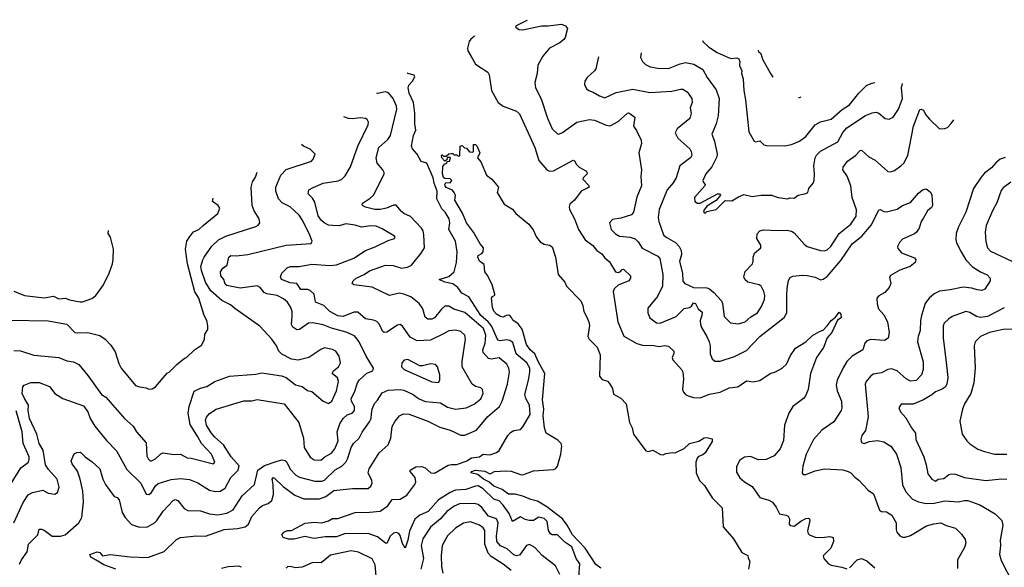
# Model space of a CAD drawing. Extents: x 1678431 to 1860718, y 384618 to 522882.
# Tile 453 of 473: x 1788279 to 1795725, y 516709 to 520851. Entities that reach past the tile are written whole.
import ezdxf

# ---------------------------------------------------------------- set-up
doc = ezdxf.new("R2010")
doc.units = 0

msp = doc.modelspace()

# ---------------------------------------------------------------- linework, layer by layer
at = {"layer": '0CON10XD'}
for points in [[(1792112.5, 520851.1), (1792113.3, 520845), (1792033.8, 520805), (1792027.5, 520795), (1792055, 520778), (1792085, 520773.3), (1792225, 520804.4), (1792275, 520803.6), (1792377.3, 520817.3), (1792406.7, 520805), (1792422, 520785), (1792404.3, 520715.7), (1792395, 520701.2), (1792363.3, 520675), (1792286, 520635), (1792234.6, 520575.4), (1792196.4, 520506.4), (1792192, 520445), (1792174.3, 520375.7), (1792180.6, 520335), (1792221.5, 520251.5), (1792270.5, 520105), (1792305.5, 520025.5), (1792345, 519988), (1792355, 519986), (1792385, 519998.6), (1792493.4, 520076.6), (1792587.1, 520097.1), (1792625, 520091.8), (1792715, 520053.3), (1792745, 520049.4), (1792805, 520080.9), (1792875, 520144), (1792886, 520146), (1792930, 520115), (1792920, 520045), (1792943.4, 520013.4), (1792978.9, 519938.9), (1792980.6, 519915), (1792962, 519845), (1792981.2, 519715), (1792975.8, 519664.2), (1792980, 519595), (1792945, 519510), (1792921.1, 519395), (1792905, 519374.6), (1792825, 519349.1), (1792760.9, 519339.1), (1792740, 519315), (1792751.4, 519265), (1792785, 519232), (1792814.5, 519214.5), (1792895, 519206.7), (1792932.6, 519192.6), (1792955, 519171.4), (1792985, 519123.8), (1793105, 519061.5), (1793120.5, 519045), (1793142.9, 518925), (1793139.6, 518835), (1793102.8, 518757.2), (1793029.8, 518670.2), (1793030, 518635), (1793043, 518597), (1793095, 518557.5), (1793122.5, 518555), (1793243.8, 518606.2), (1793305, 518667.1), (1793345, 518674.6), (1793360, 518685), (1793375, 518708.8), (1793388.8, 518705), (1793409.4, 518665), (1793438.9, 518638.9), (1793438.2, 518615), (1793425.4, 518575), (1793427.9, 518545), (1793433.8, 518523.8), (1793475.6, 518455), (1793492.5, 518415), (1793501.1, 518385), (1793500.5, 518325), (1793514.4, 518285), (1793535, 518268.1), (1793575, 518269.6), (1793685, 518302.7), (1793775, 518348.7), (1793875, 518455.4), (1794061.2, 518598.8), (1794081.3, 518635), (1794079.3, 518765), (1794081.7, 518821.7), (1794092.2, 518877.8), (1794105, 518900), (1794125, 518910), (1794195, 518920), (1794235, 518917.1), (1794295, 518904.2), (1794335, 518883.8), (1794355, 518888), (1794385, 518908.6), (1794489.7, 519030.3), (1794575.4, 519154.6), (1794646.9, 519215), (1794719.3, 519300.7), (1794775, 519413.8), (1794785, 519415.7), (1794815, 519400.8), (1794835, 519398), (1794915, 519418), (1794955, 519446.2), (1795015, 519468.8), (1795075, 519539.2), (1795105, 519563.8), (1795135, 519572.5), (1795165, 519550), (1795175.8, 519525.8), (1795182, 519445), (1795175, 519430), (1795144.4, 519405.6), (1795111.7, 519348.3), (1795095.7, 519325), (1795081.4, 519275), (1795060.8, 519245), (1795045, 519231.4), (1794955, 519192), (1794931.2, 519165), (1794916.7, 519135), (1794919.3, 519119.3), (1794947.7, 519087.7), (1795045, 519048.8), (1795056, 519035), (1795052, 519015), (1795014, 518985), (1794933.8, 518956.2), (1794865, 518916), (1794856.1, 518903.9), (1794865.5, 518855), (1794855, 518826), (1794822.5, 518787.5), (1794775, 518762), (1794760, 518745), (1794762.3, 518702.3), (1794774.1, 518664.1), (1794815, 518618.8), (1794841.1, 518565), (1794854.3, 518485), (1794847, 518443), (1794820, 518425), (1794715, 518432.5), (1794685, 518422), (1794670.8, 518405), (1794654, 518355), (1794575, 518305.6), (1794534.2, 518265.8), (1794507.3, 518217.3), (1794460.6, 518125), (1794452.8, 518087.2), (1794460.4, 518045), (1794494.4, 517965), (1794496.9, 517915), (1794491.4, 517895), (1794435, 517808.6), (1794344.5, 517745.5), (1794282.9, 517675), (1794227.1, 517565), (1794200, 517475), (1794196.7, 517425), (1794205, 517411.2), (1794225, 517411.4), (1794295, 517439.1), (1794365, 517454.5), (1794505, 517446.2), (1794545, 517434.5), (1794565, 517423.3), (1794595, 517390), (1794625, 517368.8), (1794695, 517293.8), (1794735.6, 517265.6), (1794780.5, 517140.5), (1794795, 517132), (1794835, 517128.6), (1794875, 517103.8), (1794907.1, 517045), (1794906, 516995), (1794911.2, 516975), (1794935, 516946.7), (1794955, 516938), (1794975, 516938), (1795015, 516950.8), (1795137, 517023), (1795191.2, 517038.8), (1795245, 517045.6), (1795285.6, 517025.6), (1795355, 517004.2), (1795400, 516960), (1795428.3, 516918.3), (1795434.3, 516895), (1795425, 516860), (1795370.6, 516765), (1795370.3, 516700.3)], [(1791718.8, 520729.1), (1791716.9, 520725), (1791690.6, 520705), (1791677.5, 520685), (1791665.7, 520635), (1791668.6, 520615), (1791692.2, 520572.2), (1791726.7, 520515), (1791818.8, 520455), (1791828, 520435), (1791846, 520315), (1791896.7, 520225), (1791935, 520196.7), (1792035, 520160), (1792058.8, 520138.8), (1792175, 519883.3), (1792205.5, 519785.5), (1792265, 519715.8), (1792285, 519705.7), (1792315, 519707.1), (1792465, 519787.5), (1792475, 519783.3), (1792489.2, 519755), (1792509.2, 519735), (1792566.2, 519705), (1792569.2, 519685), (1792540, 519655), (1792537.5, 519645), (1792580.3, 519600.3), (1792586, 519585), (1792525, 519554.2), (1792473.8, 519485), (1792440, 519455), (1792433.3, 519435), (1792436.2, 519415), (1792474.3, 519344.3), (1792505.8, 519265), (1792555.6, 519185), (1792613.4, 519143.4), (1792643.1, 519105), (1792680.9, 519080.9), (1792701.8, 519051.8), (1792739.1, 519019.1), (1792785, 518944.2), (1792805, 518939.2), (1792820, 518945), (1792835, 518962.5), (1792845, 518963.3), (1792898.1, 518915), (1792898.6, 518895), (1792885, 518876), (1792805, 518844.3), (1792774, 518816), (1792766.2, 518795), (1792802, 518565), (1792846.8, 518456.8), (1792945, 518402.9), (1792989.5, 518389.5), (1793075, 518386.9), (1793115, 518379.4), (1793155, 518385.6), (1793185, 518380.8), (1793226.7, 518345), (1793226.4, 518326.4), (1793212, 518295), (1793217.3, 518277.3), (1793284.4, 518205), (1793294.5, 518185), (1793298.5, 518135), (1793291.5, 518055), (1793298.9, 518035), (1793315, 518015.7), (1793335, 518005.6), (1793375, 517993.6), (1793425, 517992), (1793495, 518018.2), (1793575, 518032.9), (1793643.8, 518066.2), (1793708.8, 518075), (1793775, 518120), (1793825, 518113.3), (1793875, 518121.9), (1793954, 518176), (1793995, 518187.5), (1794045, 518214.6), (1794077.1, 518245), (1794108.9, 518311.1), (1794145, 518367.1), (1794225, 518414.4), (1794275, 518462.9), (1794326.1, 518493.9), (1794355, 518502.5), (1794386.2, 518535), (1794415, 518576), (1794448.3, 518601.7), (1794475, 518640), (1794487.5, 518625), (1794490, 518595), (1794462.5, 518577.5), (1794420, 518485), (1794384.1, 518445.9), (1794357.4, 518372.6), (1794305, 518296.2), (1794260, 518175), (1794240.8, 518055), (1794222.5, 518005), (1794206.2, 517985), (1794125, 517925.7), (1794095.7, 517875), (1794063.1, 517785), (1794055, 517667.5), (1794028.9, 517605), (1793985, 517552), (1793924.6, 517525.4), (1793865, 517522.5), (1793805, 517546.2), (1793758.9, 517541.1), (1793722.2, 517517.8), (1793700.6, 517469.4), (1793698.7, 517428.7), (1793725.8, 517385), (1793760, 517355), (1793819.2, 517319.2), (1793877.1, 517237.1), (1793945, 517216.9), (1793971.8, 517201.8), (1794000.6, 517165), (1794024.5, 517114.5), (1794075, 517103.8), (1794090, 517095), (1794100, 517075), (1794098, 517035), (1794106.2, 517025), (1794135, 517021.2), (1794185, 517059.2), (1794225, 517078), (1794245, 517080), (1794252.5, 517075), (1794253.8, 517063.8), (1794236.7, 516985), (1794241.9, 516965), (1794252.5, 516955), (1794295, 516937.5), (1794345, 516935.6), (1794405, 516942.5), (1794430, 516935), (1794433.8, 516905), (1794412.5, 516855), (1794356, 516795), (1794359.2, 516775), (1794395, 516735.7), (1794415, 516724.5), (1794495, 516711.1), (1794535, 516697.1)], [(1793442.1, 520693.6), (1793443.8, 520685), (1793488, 520645), (1793553.7, 520603.7), (1793645, 520562.1), (1793665, 520557.7), (1793702.2, 520562.2), (1793717.5, 520555), (1793724.3, 520535), (1793723.1, 520505), (1793740, 520465), (1793738.2, 520445), (1793750.9, 520405), (1793754.6, 520315), (1793767.8, 520245), (1793792.5, 520002.5), (1793832.6, 519932.6), (1793845, 519927.1), (1793875, 519934.4), (1793905.5, 519905.5), (1793925, 519898.6), (1794065, 519896.2), (1794115, 519906), (1794175, 519933.1), (1794225, 519968.1), (1794295, 520055.7), (1794335, 520078.1), (1794415, 520099.4), (1794498.1, 520171.9), (1794555, 520207.8), (1794623.8, 520296.2), (1794685, 520354.6), (1794725, 520371.5), (1794745.9, 520376.2)], [(1792656.9, 520569.1), (1792635, 520480), (1792625, 520463.3), (1792570, 520415), (1792552.5, 520385), (1792550.7, 520360.7), (1792565, 520327.5), (1792582.5, 520315), (1792615, 520303.8), (1792662.5, 520275), (1792705, 520260.8), (1792790.7, 520299.3), (1792915, 520324.7), (1793045, 520301.2), (1793210.2, 520309.8), (1793275, 520324.5), (1793295, 520324.4), (1793326.2, 520306.2), (1793362.5, 520255), (1793364.4, 520225), (1793350, 520185), (1793357.3, 520145), (1793345.5, 520104.5), (1793250, 520025), (1793236, 519995), (1793256, 519955), (1793345.7, 519875), (1793356.9, 519855), (1793362.2, 519825), (1793355, 519809.2), (1793272.2, 519745), (1793243.6, 519655), (1793221.9, 519618.1), (1793176.5, 519565), (1793115.6, 519414.4), (1793108.1, 519355), (1793112.7, 519325), (1793146.5, 519225), (1793167.1, 519205), (1793237.5, 519165), (1793265.5, 519135), (1793280, 519105), (1793284.6, 519075), (1793268.1, 519021.9), (1793291.5, 518935), (1793292.7, 518872.7), (1793308.1, 518855), (1793375, 518824.7), (1793475, 518823.4), (1793495, 518815.4), (1793528.8, 518788.8), (1793585, 518724.3), (1793593.2, 518705), (1793607.4, 518607.4), (1793655, 518557.1), (1793715, 518551.4), (1793765.4, 518564.6), (1793807, 518603), (1793858.8, 518635), (1793889.1, 518680.9), (1793911.4, 518735), (1793913.1, 518765), (1793905.6, 518795), (1793885.4, 518835.4), (1793870, 518845), (1793785, 518866.7), (1793764, 518884), (1793754.6, 518905), (1793764.1, 518945.9), (1793820.9, 519005), (1793826.9, 519025), (1793825.4, 519055), (1793835, 519085.8), (1793882.5, 519125), (1793882.9, 519145), (1793854.6, 519195), (1793855, 519231.2), (1793875, 519254.4), (1793905, 519262.7), (1794015, 519256.2), (1794079.1, 519259.1), (1794115, 519252.2), (1794135, 519239.4), (1794215, 519150), (1794235, 519135.6), (1794335, 519104.6), (1794365, 519102.7), (1794385, 519109.5), (1794413.5, 519135), (1794475, 519234.5), (1794563.5, 519305), (1794603.6, 519365), (1794606.3, 519413.7), (1794575.3, 519505), (1794564, 519595), (1794537.6, 519667.6), (1794503.3, 519715), (1794505.8, 519735), (1794539.6, 519780.4), (1794598.6, 519825), (1794635, 519862), (1794645, 519863.8), (1794700, 519815), (1794749.3, 519789.3), (1794845, 519704), (1794865, 519701.2), (1794895, 519709.2), (1794941.2, 519745), (1794965, 519766.2), (1794995, 519823.3), (1795038.2, 520045), (1795085, 520170.8), (1795095, 520174.2), (1795115, 520166), (1795128.6, 520135), (1795157.9, 520097.9), (1795235, 520026), (1795275, 520026.9), (1795295, 520036.7), (1795324.2, 520065.8), (1795343.4, 520092.6)], [(1792978.7, 520599.8), (1792974.4, 520564.4), (1792988, 520535), (1793012.4, 520512.4), (1793045.5, 520495.5), (1793105, 520484.4), (1793185, 520482.7), (1793272.7, 520517.3), (1793315, 520527.3), (1793375.9, 520515.9), (1793445.7, 520475), (1793478.1, 520415), (1793545, 520321.2), (1793568.9, 520255), (1793561.2, 520125), (1793546.6, 520063.4), (1793513.5, 519985), (1793532, 519932), (1793552.7, 519835), (1793552.1, 519815), (1793512, 519738), (1793466.9, 519685), (1793445.7, 519635), (1793449.2, 519619.2), (1793463.3, 519605), (1793461.2, 519595), (1793383.1, 519505), (1793384.4, 519475), (1793405.7, 519464.3), (1793425, 519462.9), (1793555, 519534), (1793570, 519535), (1793577.5, 519525), (1793545.8, 519484.2), (1793475, 519440), (1793450, 519405), (1793455, 519390), (1793465, 519390), (1793475, 519400), (1793546.2, 519415), (1793615, 519483.3), (1793665, 519481.4), (1793715, 519512.5), (1793755, 519529.2), (1793817, 519513), (1793886.1, 519523.9), (1793963.6, 519523.6), (1794015, 519506.2), (1794085, 519496.2), (1794105, 519503.8), (1794135, 519500), (1794165, 519523.3), (1794225, 519536.2), (1794240, 519545), (1794246.7, 519575), (1794278.8, 519615), (1794286.2, 519635), (1794290, 519685), (1794284.6, 519745), (1794293.6, 519805), (1794304.7, 519825.3), (1794335, 519855.5), (1794465, 519928.1), (1794505, 519998.9), (1794535, 520033.6), (1794675, 520125.4), (1794725, 520146), (1794755, 520151.2), (1794776.7, 520145), (1794825, 520103.8), (1794855, 520098.8), (1794885, 520113.8), (1794925.4, 520175), (1794955.8, 520254.2), (1794946.5, 520335), (1794955.9, 520367.5)], [(1793862.3, 520619.8), (1793865, 520611.2), (1793884.2, 520594.2), (1793895, 520553.3), (1793956, 520445), (1793975.2, 520416.9)], [(1792506.7, 516635), (1792515.4, 516735), (1792486.6, 516776.6), (1792453.5, 516863.5), (1792400.3, 516900.3), (1792345, 516954.6), (1792305, 516955.5), (1792291.8, 516961.8), (1792277.9, 516987.9), (1792268.8, 517055), (1792245, 517079.5), (1792205, 517088.4), (1792165, 517062.8), (1792132.8, 517062.8), (1792100.4, 517070.4), (1792065, 517092), (1792004.5, 517054.5), (1791980.5, 517115), (1791935, 517180.3), (1791905, 517213.1), (1791863.3, 517225), (1791785, 517302.4), (1791745, 517324.2), (1791725, 517323.3), (1791652.4, 517297.6), (1791575, 517291.6), (1791535, 517274.2), (1791445, 517218.9), (1791368.9, 517131.1), (1791305, 517102.9), (1791266.6, 517073.4), (1791227.8, 516982.2), (1791215.2, 516914.8), (1791195, 516852.9), (1791175, 516888.6), (1791155, 516949.2), (1791145, 516964.3), (1791125, 516973.3), (1791105, 516967.3), (1791080.9, 516945), (1791055, 516890), (1791045, 516891.4), (1790985, 516940), (1790915, 516964.2), (1790735, 516963.3), (1790675, 516940.2), (1790619.4, 516939.4), (1790589.7, 516940.3), (1790505, 516926.4), (1790435, 516942.2), (1790355, 516922.1), (1790312.7, 516922.7), (1790272.5, 516935), (1790262.5, 516955), (1790277.5, 516975), (1790305, 516988), (1790335, 516986.7), (1790436.9, 517043.1), (1790505, 517050.9), (1790565, 517044.5), (1790615, 517060.4), (1790645, 517077.5), (1790685, 517078.9), (1790815, 517124.5), (1790925, 517125.3), (1791005, 517134.2), (1791062.9, 517175), (1791095, 517221.2), (1791155, 517225.5), (1791207.1, 517255), (1791268.1, 517335), (1791274.4, 517355), (1791268.8, 517388.8), (1791232.5, 517435), (1791231.2, 517445), (1791275, 517468.9), (1791318.9, 517471.1), (1791345, 517461.5), (1791387.5, 517425), (1791415, 517421.7), (1791518.3, 517481.7), (1791545, 517487.9), (1791585, 517487.1), (1791659.4, 517515), (1791695, 517537.2), (1791755, 517544.6), (1791785, 517564.5), (1791835, 517560.9), (1791885, 517577.3), (1791905, 517592.9), (1791970.6, 517705), (1791990.9, 517729.1), (1792015, 517742.9), (1792065, 517752.5), (1792085, 517771.2), (1792138.9, 517865), (1792135, 517936.7), (1792107.1, 517985), (1792098.2, 518015), (1792125.9, 518124.1), (1792137.1, 518185), (1792135.5, 518215), (1792114.5, 518255), (1792034.6, 518325), (1792008.3, 518408.3), (1791985, 518423.8), (1791960.4, 518430.4), (1791911.3, 518421.3), (1791895, 518426.7), (1791846.7, 518535), (1791822.5, 518565), (1791765.2, 518615), (1791675, 518754.6), (1791622.8, 518782.8), (1791591.2, 518825), (1791555, 518852.7), (1791495, 518866.4), (1791450, 518885), (1791525, 518908.1), (1791563.8, 518945), (1791583, 519015), (1791587, 519095), (1791574.5, 519175), (1791525.2, 519265), (1791532.6, 519315), (1791525.5, 519345), (1791497.7, 519395), (1791470.7, 519420.7), (1791432.4, 519495), (1791434.8, 519555), (1791412.2, 519615), (1791405.6, 519655), (1791356.9, 519765), (1791315, 519777.5), (1791284.6, 519835), (1791250.5, 519875), (1791241.2, 519895), (1791257.1, 519975), (1791273.6, 520015), (1791266.9, 520063.1), (1791267.8, 520145), (1791257.3, 520225), (1791224.6, 520295), (1791215.8, 520335), (1791222.2, 520355), (1791250.5, 520385), (1791268.3, 520418.3), (1791260.9, 520430.9), (1791213.8, 520445), (1791211.9, 520448)], [(1791562.6, 518662.6), (1791525, 518685.4), (1791495, 518684.6), (1791468.3, 518661.7), (1791415, 518596.7), (1791395, 518586.9), (1791365.8, 518585.8), (1791345, 518600), (1791328.1, 518665), (1791300.5, 518705), (1791235.7, 518755.7), (1791185, 518775.4), (1791147.4, 518782.6), (1791075, 518765.7), (1790945, 518828.1), (1790805.6, 518845.6), (1790792, 518855), (1790801.4, 518875), (1790823.1, 518895), (1790885, 518923.6), (1790925, 518952.5), (1791045, 518994.4), (1791103, 518993), (1791165, 518971.8), (1791211.2, 518978.8), (1791242.5, 518995), (1791315.6, 519085), (1791339.4, 519125), (1791335.4, 519225), (1791331.1, 519255), (1791318, 519275), (1791235, 519362.2), (1791185, 519384.4), (1791165, 519400), (1791125, 519448.6), (1791105, 519447.5), (1791053.8, 519425), (1791004.6, 519414.6), (1790965, 519416.5), (1790895, 519432.3), (1790871.4, 519445), (1790869.4, 519455), (1790876.9, 519465), (1790929.3, 519500.7), (1790953.5, 519525), (1791036.2, 519683.8), (1791036.3, 519696.3), (1791025.5, 519715.5), (1790982, 519765), (1790975.7, 519805), (1790995.6, 519885), (1791061.9, 519945), (1791082.5, 519975), (1791130, 520175), (1791127.4, 520197.4), (1791102.5, 520255), (1791068.3, 520298.3), (1791044.8, 520304.8), (1790985, 520293.1), (1790979.8, 520294.9)], [(1794168.6, 520261.7), (1794175, 520262), (1794188.2, 520267.5)], [(1791485, 518474.5), (1791385, 518427.7), (1791285, 518423.2), (1791231.1, 518451.1), (1791175, 518534), (1791155.7, 518545.7), (1791135, 518540.6), (1791055, 518487.8), (1791035.5, 518485.5), (1791023.5, 518495), (1790999.2, 518545), (1790978.6, 518568.6), (1790955, 518578.8), (1790895, 518589.1), (1790835, 518637.8), (1790805, 518639.4), (1790725, 518605.3), (1790685, 518610.4), (1790624.2, 518644.2), (1790579.9, 518689.9), (1790517.1, 518715), (1790505.3, 518775.3), (1790475, 518803.5), (1790455, 518810.4), (1790405, 518811.1), (1790374, 518855), (1790325, 518860.9), (1790258.8, 518885), (1790251.2, 518905), (1790261.2, 518935), (1790300.8, 518975), (1790325, 518983.6), (1790392.5, 518985), (1790488.2, 519001.8), (1790627.3, 518992.7), (1790675, 518998.2), (1790805, 519047.3), (1790895, 519106.2), (1790967.4, 519132.6), (1791065, 519180), (1791112.5, 519195), (1791117.5, 519205), (1791112.5, 519215), (1791020.5, 519270.5), (1790975, 519289.6), (1790935, 519291.2), (1790865, 519280.7), (1790815, 519297.3), (1790745, 519306.2), (1790695, 519292.3), (1790643.4, 519293.4), (1790615, 519298.2), (1790581.4, 519315), (1790561.1, 519331.1), (1790535, 519368.1), (1790511.8, 519471.8), (1790492.4, 519502.4), (1790460, 519535), (1790465, 519563.3), (1790498.3, 519581.7), (1790575, 519613.5), (1790686.9, 519633.1), (1790716.2, 519645), (1790741.1, 519668.9), (1790781.7, 519738.3), (1790835.6, 519895), (1790914, 520055), (1790916, 520075), (1790905.8, 520095.8), (1790895, 520103.3), (1790855, 520108.8), (1790795, 520101.2), (1790765, 520103.8), (1790731.1, 520116.3)], [(1788305, 517199.4), (1788343.4, 517256.6), (1788375, 517274.4), (1788455, 517291.9), (1788495, 517270), (1788545, 517262), (1788565.7, 517274.3), (1788577.8, 517315), (1788561.1, 517375), (1788497.9, 517447.9), (1788474.8, 517484.8), (1788455.6, 517595.6), (1788425.3, 517645), (1788409.2, 517715), (1788354.3, 517835), (1788343.4, 517895), (1788346.6, 517936.6), (1788314.4, 517985), (1788296.7, 518025), (1788303.3, 518075), (1788313.9, 518086.1), (1788363, 518107), (1788425, 518106.9), (1788505, 518076), (1788545, 518024.3), (1788605, 517986.7), (1788760.6, 517930.6), (1788793.6, 517885), (1788812.3, 517835), (1788847.3, 517777.3), (1788935, 517668.6), (1789010.5, 517590.5), (1789088.5, 517448.5), (1789195.5, 517345), (1789235, 517262), (1789255, 517260.8), (1789275, 517274.2), (1789305.4, 517324.6), (1789325, 517341.9), (1789425, 517372.1), (1789495, 517381.2), (1789562.8, 517372.8), (1789625, 517349.4), (1789715, 517292.1), (1789757.6, 517282.4), (1789795, 517284.5), (1789832.1, 517307.9), (1789875, 517387.7), (1789930.9, 517445), (1789937.5, 517477.5), (1789879.2, 517545), (1789818.9, 517635), (1789755, 517692.5), (1789727, 517727), (1789690.8, 517785), (1789684.7, 517825), (1789692.3, 517845), (1789715, 517872.1), (1789765, 517904.6), (1789975, 517968.2), (1790035, 517968.5), (1790075, 517978.6), (1790278.8, 517945), (1790390, 517805), (1790424.4, 517685), (1790430.9, 517615), (1790475, 517542.2), (1790505, 517521.3), (1790555, 517519.1), (1790585.4, 517545), (1790637.7, 517572.3), (1790661.6, 517605), (1790688.1, 517665), (1790678.7, 517735), (1790699.7, 517795), (1790725.6, 517834.4), (1790755, 517861.8), (1790794.3, 517875), (1790809.6, 517895), (1790809.7, 517925), (1790788.1, 517965), (1790786.4, 517985), (1790811.8, 518035), (1790832.8, 518105), (1790845, 518123.5), (1790903.3, 518176.7), (1790950, 518195), (1790954, 518215), (1790899.4, 518305), (1790845.6, 518415), (1790810.2, 518460.2), (1790748.2, 518488.2), (1790636.7, 518516.7), (1790575, 518542), (1790495, 518558.8), (1790464, 518555), (1790395, 518508.6), (1790375, 518504.3), (1790345, 518524.3), (1790335.6, 518545), (1790339.7, 518609.7), (1790339.4, 518645), (1790330, 518675), (1790304.2, 518715), (1790275, 518739.4), (1790225, 518765.4), (1790146.9, 518776.9), (1790128.8, 518788.8), (1790096.5, 518826.5), (1790075, 518837.3), (1789945, 518819.7), (1789845, 518841.5), (1789831.9, 518851.9), (1789821.8, 518885), (1789799.5, 518915), (1789796.7, 518945), (1789815, 518971.9), (1789846.9, 518995), (1789859.4, 519055), (1789875, 519066.7), (1789915, 519064.6), (1790005, 519074.6), (1790293.8, 519146.2), (1790482.9, 519157.1), (1790490, 519175), (1790468.8, 519235), (1790416.3, 519336.4), (1790391.6, 519371.6), (1790325, 519435.5), (1790265, 519466.4), (1790236.7, 519495), (1790216.4, 519555), (1790216.4, 519585), (1790254.5, 519675), (1790295, 519718.6), (1790485, 519780), (1790498, 519795), (1790513.3, 519835), (1790475, 519871.2), (1790425, 519894.4), (1790409.8, 519906.7)], [(1791841.7, 517418.3), (1791870, 517435), (1791955, 517440), (1791995, 517437.1), (1792065, 517410.8), (1792085, 517409.2), (1792165, 517439.2), (1792315, 517448.1), (1792332.8, 517457.2), (1792346.2, 517473.8), (1792372.2, 517565), (1792379.1, 517625), (1792373.1, 517645), (1792349.7, 517669.7), (1792260.6, 517725), (1792246.7, 517765), (1792238.5, 517855), (1792243.5, 517905), (1792232.5, 517975), (1792251.2, 518175), (1792198.8, 518265), (1792175, 518324.3), (1792139.4, 518355), (1792111.1, 518395), (1792080, 518510), (1792049.6, 518549.6), (1792007.5, 518577.5), (1791997.6, 518597.6), (1791985, 518614.3), (1791973.1, 518616.9), (1791957.5, 518615), (1791935, 518601.2), (1791915, 518606.2), (1791885, 518623.8), (1791865, 518647.5), (1791853.8, 518675), (1791847.5, 518745), (1791853.6, 518756.4), (1791872.5, 518767.5), (1791873.3, 518775), (1791852.9, 518845), (1791818, 518915), (1791796, 518945), (1791790.7, 519000.7), (1791755.8, 519025.8), (1791744, 519055), (1791745, 519067.5), (1791775, 519083.3), (1791783.3, 519095), (1791786.2, 519125), (1791761.2, 519155), (1791711.2, 519245), (1791658.5, 519315), (1791627.6, 519387.6), (1791570.8, 519485), (1791573.8, 519525), (1791564.3, 519545), (1791550.9, 519560.9), (1791505, 519582.9), (1791497.1, 519595), (1791494.6, 519605.4), (1791501.2, 519618.8), (1791535, 519616.7), (1791547.5, 519635), (1791535, 519647.5), (1791495, 519650), (1791485, 519657.5), (1791476.2, 519685), (1791478.3, 519741.7), (1791491.7, 519758.3), (1791510, 519765), (1791511.7, 519778.3), (1791528.3, 519781.7), (1791537.5, 519805), (1791535, 519810), (1791511.7, 519808.3), (1791508.3, 519791.7), (1791495, 519780), (1791470, 519805), (1791468.3, 519821.7), (1791475, 519830), (1791485, 519820), (1791505, 519820), (1791523, 519837), (1791545, 519840), (1791555, 519840), (1791565, 519830), (1791585, 519830), (1791595, 519820), (1791608.3, 519821.7), (1791610, 519895), (1791625, 519900), (1791641.7, 519881.7), (1791658.3, 519878.3), (1791681.7, 519851.7), (1791705, 519850), (1791710, 519855), (1791711.7, 519908.3), (1791725, 519907.5), (1791735, 519897.5), (1791758.8, 519845), (1791740, 519805), (1791765.6, 519775.6), (1791808, 519675), (1791848.8, 519645), (1791900, 519585), (1791890, 519545), (1791942.5, 519455), (1792005, 519418.8), (1792030, 519385), (1792130, 519305), (1792161.9, 519261.9), (1792187.6, 519205), (1792215, 519171.8), (1792245, 519153.2), (1792286.1, 519146.1), (1792305, 519131.9), (1792331.1, 519055), (1792350.6, 518925), (1792401.2, 518865), (1792413.8, 518835), (1792521.2, 518725), (1792538.3, 518688.3), (1792544.4, 518645), (1792568, 518602), (1792583.3, 518565), (1792586.9, 518536.9), (1792575.4, 518455), (1792586.2, 518435), (1792645, 518373.5), (1792667.5, 518315), (1792664.7, 518154.7), (1792685, 518130), (1792725, 518116), (1792740.3, 518100.3), (1792762.3, 518062.3), (1792768.6, 518018.6), (1792825, 517987.9), (1792864, 517945), (1792890.5, 517805), (1792910.8, 517765), (1792921.8, 517715), (1793015, 517591.2), (1793035, 517584), (1793066.1, 517596.1), (1793125, 517563.3), (1793145, 517560), (1793165, 517568.8), (1793215, 517578.8), (1793235, 517576.2), (1793255, 517584), (1793305, 517608.8), (1793345, 517646.2), (1793415.8, 517664.2), (1793455, 517689.2), (1793475, 517691.2), (1793515, 517680), (1793515, 517660), (1793463.8, 517575), (1793445, 517559.2), (1793412.4, 517547.6), (1793401.4, 517535), (1793392.5, 517505), (1793394.5, 517425), (1793419.4, 517365), (1793458.5, 517328.5), (1793516.7, 517235), (1793590.3, 517160.3), (1793599.2, 517015), (1793678, 516925), (1793741.2, 516821.2), (1793785, 516797.5), (1793787.5, 516777.5), (1793800, 516755), (1793791.2, 516695)], [(1795732.2, 519807.8), (1795694, 519796), (1795660.8, 519769.2), (1795628.4, 519731.6), (1795575, 519690), (1795549.6, 519660.4), (1795491.9, 519575), (1795433.6, 519395), (1795378.1, 519285), (1795361.4, 519235), (1795358.3, 519188.3), (1795364.5, 519164.5), (1795397.8, 519095), (1795435, 519035.7), (1795485, 518982.9), (1795544.6, 518944.6), (1795595, 518922), (1795617.5, 518895), (1795618.8, 518875), (1795577.7, 518812.3), (1795555, 518802), (1795518.9, 518808.9), (1795480.5, 518820.5), (1795415, 518828.2), (1795315, 518807.1), (1795235, 518798.6), (1795195, 518777.5), (1795155.4, 518744.6), (1795126.3, 518703.7), (1795099.2, 518615), (1795090.9, 518575), (1795089.4, 518500.6), (1795074.5, 518455), (1795069.5, 518415), (1795112.2, 518262.2), (1795111.5, 518205), (1795098.9, 518165), (1795058, 518122), (1795015, 518116.9), (1794982.7, 518135), (1794915, 518195.5), (1794870.6, 518210.6), (1794845, 518205.5), (1794795, 518180.8), (1794735, 518170), (1794715, 518157.8), (1794679.4, 518115), (1794673.3, 518095), (1794696.4, 517846.4), (1794674.4, 517745), (1794646.2, 517705), (1794640, 517675), (1794643.9, 517653.9), (1794665, 517646.7), (1794705, 517660.6), (1794765, 517668.9), (1794815, 517659.4), (1794867.5, 517625), (1794908.9, 517565), (1794941.2, 517465), (1794953.9, 517333.9), (1794980.4, 517280.4), (1795030, 517225), (1795075, 517203.3), (1795135, 517192.7), (1795195, 517193.9), (1795275, 517211.2), (1795375, 517203.8), (1795425, 517215.6), (1795450, 517215), (1795540.9, 517180.9), (1795655, 517112.5), (1795705, 517063.3), (1795714.4, 517025), (1795694.5, 516915), (1795695.4, 516875), (1795687.5, 516805), (1795700.3, 516760.3), (1795788.1, 516588.1)], [(1788235, 518348.9), (1788285.5, 518345.5), (1788385, 518313.5), (1788575, 518295.6), (1788635, 518270.6), (1788685, 518264.3), (1788725, 518242.5), (1788795, 518159.2), (1788898.6, 518015), (1788930, 517995), (1789072.5, 517835), (1789137.4, 517777.4), (1789162.7, 517732.7), (1789235, 517650), (1789240.5, 517550.5), (1789249.4, 517529.4), (1789265, 517515.7), (1789275, 517514.4), (1789305, 517529.1), (1789345, 517567.8), (1789365, 517574.6), (1789443.7, 517563.7), (1789495, 517565.4), (1789545, 517537.1), (1789575, 517534.6), (1789745, 517491.2), (1789753.8, 517505), (1789730, 517565), (1789652.7, 517645), (1789625, 517695.6), (1789568.3, 517788.3), (1789553.6, 517875), (1789560.3, 517925), (1789599.5, 518040.5), (1789645, 518063.3), (1789695, 518076.9), (1789755, 518115.6), (1789865, 518154.5), (1790065, 518168.8), (1790110.7, 518179.3), (1790258, 518158), (1790295, 518144.4), (1790365, 518088.9), (1790415, 518077.5), (1790455, 518045.7), (1790487.8, 518037.8), (1790575, 517966), (1790615, 517948.8), (1790640, 517965), (1790675, 518043.3), (1790689.4, 518115), (1790681.5, 518141.5), (1790640.8, 518175), (1790651.4, 518195), (1790690.8, 518225), (1790704.2, 518255), (1790695.6, 518305), (1790670, 518345), (1790645, 518357.8), (1790585, 518368.1), (1790555, 518355.8), (1790466.7, 518295), (1790385, 518275.6), (1790335, 518282.5), (1790262.2, 518322.2), (1790239.5, 518345), (1790220.4, 518385), (1790185, 518435.7), (1790095, 518534.2), (1789905, 518665.7), (1789872.5, 518695), (1789806.3, 518726.3), (1789725, 518800.4), (1789682.9, 518865), (1789653.2, 518955), (1789648.7, 518985), (1789664.6, 519035), (1789672.7, 519055), (1789731.6, 519138.4), (1789782.9, 519185), (1789837.3, 519212.7), (1790063.8, 519286.2), (1790083.4, 519296.6), (1790096, 519315), (1790090, 519345), (1790050.9, 519405), (1790037.9, 519445), (1790029.6, 519585), (1790040.4, 519625), (1790060.9, 519659.1), (1790075.5, 519698.2)], [(1795775, 519623.1), (1795715, 519579.2), (1795701.1, 519558.9), (1795667.8, 519465), (1795634.4, 519405), (1795586.7, 519295), (1795580.5, 519245), (1795584.5, 519174.5), (1795598.9, 519125), (1795619.7, 519099.7), (1795825, 519005.5)], [(1788205, 518578.5), (1788495, 518574), (1788635, 518548.6), (1788696, 518486), (1788715, 518481.5), (1788795, 518484.4), (1788885, 518462.5), (1788925.4, 518435.4), (1788968.6, 518388.6), (1789000.2, 518340.2), (1789029.5, 518249.5), (1789045.4, 518215.4), (1789155, 518084), (1789185, 518073.3), (1789235, 518067.5), (1789255, 518057.5), (1789281.7, 518058.3), (1789306.4, 518073.6), (1789393.6, 518176.4), (1789410, 518185), (1789467, 518243), (1789525, 518290), (1789540, 518295), (1789600, 518355), (1789655, 518390), (1789677, 518433), (1789678.3, 518471.7), (1789701.7, 518508.3), (1789702.5, 518535), (1789693.8, 518575), (1789674.2, 518615), (1789633.6, 518745), (1789603.8, 518793.8), (1789547.7, 519005), (1789534, 519115), (1789543.9, 519175), (1789565, 519211.4), (1789593.2, 519246.8), (1789634, 519265), (1789666.7, 519293.3), (1789776.7, 519385), (1789792.5, 519425), (1789780, 519445), (1789737.5, 519475), (1789742.7, 519501.6)], [(1788235, 518798.4), (1788315, 518764.6), (1788463.2, 518746.8), (1788535, 518758.8), (1788575, 518740.9), (1788625, 518744.5), (1788655, 518731.1), (1788735, 518716.7), (1788755, 518718.1), (1788825, 518743.3), (1788853.9, 518766.1), (1788913.6, 518846.4), (1788956.7, 518935), (1788980, 519005), (1788986.4, 519036.4), (1788987.5, 519115), (1788966.7, 519205), (1788947.5, 519235), (1788949.3, 519256.9)], [(1789005, 516695.5), (1788915, 516728.6), (1788857.5, 516762.5), (1788816.2, 516785), (1788810, 516805), (1788865, 516826.7), (1788885, 516820), (1788905, 516796), (1788963.2, 516806.8), (1789115, 516789.6), (1789247.6, 516782.4), (1789372.3, 516827.7), (1789465, 516920), (1789494.3, 516935.7), (1789615, 516947.1), (1789685, 516945.4), (1789825, 516994.6), (1789925, 517001.8), (1789985, 517014.5), (1790010, 517035), (1790035.3, 517094.7), (1790091.9, 517158.1), (1790115, 517175.6), (1790157.9, 517192.1), (1790186.2, 517213.8), (1790199.3, 517260.7), (1790196.2, 517335), (1790188.6, 517375), (1790195, 517387.5), (1790205, 517384.2), (1790271.2, 517321.2), (1790358.6, 517255), (1790427.4, 517227.4), (1790545, 517226.4), (1790595, 517244.7), (1790655, 517291.1), (1790795.8, 517305.8), (1790915, 517304.4), (1790935, 517322), (1790944.3, 517345), (1790941.4, 517365), (1790914.5, 517424.5), (1790920.6, 517455), (1790997.5, 517575), (1791065, 517635.8), (1791084.5, 517685), (1791095.6, 517774.4), (1791118, 517815), (1791150.8, 517855), (1791181.1, 517868.9), (1791225, 517868.5), (1791365, 517813.6), (1791455, 517769.5), (1791535, 517746.1), (1791615, 517708.2), (1791645, 517708.1), (1791733.6, 517746.4), (1791820.1, 517849.9), (1791906.2, 517925), (1791926.9, 517965), (1791968, 518095), (1791982.8, 518185), (1791977.7, 518215), (1791961.8, 518245), (1791905, 518292.9), (1791845, 518283.4), (1791825, 518287.5), (1791782.9, 518332.9), (1791781.1, 518355), (1791800.2, 518405), (1791804, 518465), (1791787.4, 518515), (1791645, 518636.4), (1791562.6, 518662.6)], [(1795725, 518670.9), (1795597.1, 518605), (1795545, 518598.6), (1795515, 518605.3), (1795465, 518635.5), (1795435, 518643.3), (1795331.2, 518605), (1795305, 518589.4), (1795269.4, 518555), (1795262.7, 518535), (1795261.5, 518445), (1795287.3, 518237.3), (1795297.5, 518145), (1795290.9, 518095), (1795277.4, 518072.6), (1795254, 518056), (1795203.7, 518036.4), (1795177.1, 518012.9), (1795115, 517975.6), (1795035, 517944.2), (1794945, 517942.5), (1794927.5, 517915), (1794940, 517885), (1794979.1, 517839.1), (1795022.2, 517765), (1795054.4, 517725), (1795055.5, 517675), (1795116.1, 517545), (1795134.2, 517485), (1795145.7, 517415), (1795176, 517375), (1795205, 517361.2), (1795224.3, 517375.7), (1795268.6, 517381.4), (1795305, 517410.9), (1795325, 517416.2), (1795355, 517414.5), (1795425, 517389.6), (1795585, 517366.5), (1795702.5, 517377.5), (1795745, 517375.7)], [(1788278.2, 516731.8), (1788291.8, 516765), (1788334.7, 516825.3), (1788345.6, 516885), (1788416, 516955), (1788425, 516996.7), (1788445, 516998.8), (1788465, 516990), (1788525, 516944.4), (1788586.7, 516945), (1788624, 516956), (1788726.5, 517045), (1788749.5, 517085), (1788760.5, 517205), (1788755.6, 517285), (1788735.6, 517375), (1788715.6, 517435.6), (1788675, 517491.2), (1788668, 517515), (1788691.7, 517568.3), (1788711.7, 517578.3), (1788735, 517581.2), (1788745, 517576.2), (1788774, 517544), (1788826.9, 517506.9), (1788884.2, 517455), (1788906.7, 517375), (1788926.9, 517335), (1788993.8, 517245), (1789016.4, 517236.4), (1789030, 517220), (1789053.3, 517125), (1789075.4, 517085.4), (1789125, 517034.2), (1789185, 517012.9), (1789245, 517014.2), (1789297.5, 517045), (1789316.6, 517063.4), (1789365, 517133.5), (1789440, 517215), (1789455, 517221.5), (1789475.7, 517215), (1789522.9, 517155), (1789550, 517140), (1789646.3, 517136.3), (1789715, 517114.4), (1789775, 517106.2), (1789845, 517117.6), (1789893.3, 517145), (1789960.5, 517249.5), (1790055.5, 517335), (1790079.5, 517445), (1790130.3, 517479.7), (1790225, 517511.6), (1790265, 517521.6), (1790286.2, 517516.2), (1790298.8, 517505), (1790325, 517451.9), (1790367.3, 517407.3), (1790395, 517391.1), (1790511.2, 517361.2), (1790565, 517360.8), (1790585, 517368.9), (1790663.4, 517446.6), (1790715, 517475.4), (1790744.5, 517505.5), (1790760.3, 517535), (1790784.5, 517615), (1790804.4, 517645), (1790845.6, 517685), (1790868.3, 517731.7), (1790925, 517809.5), (1790936.6, 517835), (1790939.7, 517870.3), (1790944.7, 517905.3), (1790961.3, 517948.7), (1790985, 517972.5), (1791020.6, 518029.4), (1791065, 518049.3), (1791155, 518052.9), (1791185, 518048.2), (1791255, 518017.3), (1791295.9, 517985.9), (1791345, 517962.4), (1791462.3, 517952.3), (1791515, 517920), (1791575, 517906.2), (1791655, 517915.6), (1791715, 517942.2), (1791765, 517984.3), (1791784.2, 518025), (1791780, 518055), (1791765, 518067.5), (1791725, 518077.5), (1791700.6, 518095), (1791625.5, 518225), (1791624.5, 518265), (1791650.4, 518435), (1791645, 518465.8), (1791615, 518493.5), (1791575, 518503.8), (1791525, 518497.3), (1791485, 518474.5)], [(1795815, 518510.5), (1795715, 518508.1), (1795612.5, 518485), (1795544.4, 518455.6), (1795505.6, 518414.4), (1795495.7, 518385), (1795504.4, 518215), (1795495.4, 518104.6), (1795470.6, 518025), (1795424, 517945), (1795408.8, 517905), (1795387.5, 517815), (1795406.7, 517715), (1795442.5, 517665), (1795465, 517642.5), (1795525, 517603.3), (1795575, 517584), (1795654.2, 517564.2), (1795745, 517566.2)], [(1791445, 518108), (1791457.1, 518125), (1791456.5, 518165), (1791438.6, 518225), (1791424.3, 518244.3), (1791385, 518247.8), (1791325, 518232.9), (1791305, 518234.2), (1791215, 518280.8), (1791186.7, 518275), (1791168.8, 518255), (1791166.2, 518225), (1791186.7, 518205), (1791395, 518111.4), (1791445, 518108)], [(1788214, 517344), (1788287.6, 517462.4), (1788344.6, 517505.4), (1788351.2, 517525), (1788349.3, 517545), (1788304.7, 517645), (1788297.1, 517732.9), (1788252.9, 517892.9)], [(1792673.5, 516703.5), (1792635, 516731.4), (1792555.3, 516855), (1792460.3, 516955), (1792418.8, 517028.8), (1792383.3, 517075), (1792265, 517166.5), (1792195, 517208.9), (1792145, 517222.3), (1792085, 517247.8), (1792025, 517262.3), (1791975, 517262.8), (1791928.4, 517298.4), (1791865, 517321.7), (1791826.8, 517356.8), (1791786.5, 517375), (1791742.4, 517412.4), (1791691.2, 517425), (1791698, 517435), (1791725, 517444.5), (1791795.8, 517435.8), (1791835, 517416.2), (1791841.7, 517418.3)], [(1788235.4, 517045), (1788305, 517199.4)], [(1792363.5, 516655), (1792331.5, 516721.5), (1792229.3, 516799.3), (1792175, 516859.5), (1792135, 516881.4), (1792112.5, 516875), (1792058.7, 516801.3), (1792035, 516796), (1792015, 516803.1), (1791965, 516848.2), (1791915, 516870.8), (1791888.4, 516905), (1791884.4, 516945), (1791896.8, 517046.8), (1791885.5, 517075), (1791823.8, 517095), (1791775, 517161.2), (1791745, 517183.9), (1791715, 517190.8), (1791605, 517190), (1791565, 517171.1), (1791509, 517131), (1791460.4, 517075), (1791385, 517011.8), (1791326.7, 516925), (1791314.7, 516875), (1791332.7, 516775), (1791313.3, 516695)], [(1791996.1, 516686.1), (1791933.9, 516733.9), (1791845, 516790), (1791821.2, 516815), (1791797, 516885), (1791796.7, 516986.7), (1791785, 517007.5), (1791755, 517027.1), (1791687.6, 517052.4), (1791636.1, 517043.9), (1791575, 517006.5), (1791512.9, 516947.1), (1791474.6, 516875), (1791466.2, 516795), (1791469.1, 516715), (1791477.8, 516665)], [(1790976.1, 516615), (1790968.3, 516728.3), (1790945, 516773.1), (1790841.2, 516825), (1790785, 516833.8), (1790629.8, 516800.2), (1790557.7, 516742.3), (1790495, 516744.5), (1790415, 516709.5), (1790365, 516704.4), (1790325, 516716.2), (1790305, 516713.3), (1790295, 516702.5)], [(1794555, 516705.8), (1794613.1, 516766.9), (1794645, 516776.9), (1794685, 516758.1), (1794745, 516704.2)], [(1789955, 516709.2), (1789935, 516718.1), (1789855, 516712.7), (1789805, 516699.2)]]:
    msp.add_lwpolyline(points, dxfattribs=at)

doc.saveas('drawing.dxf')
